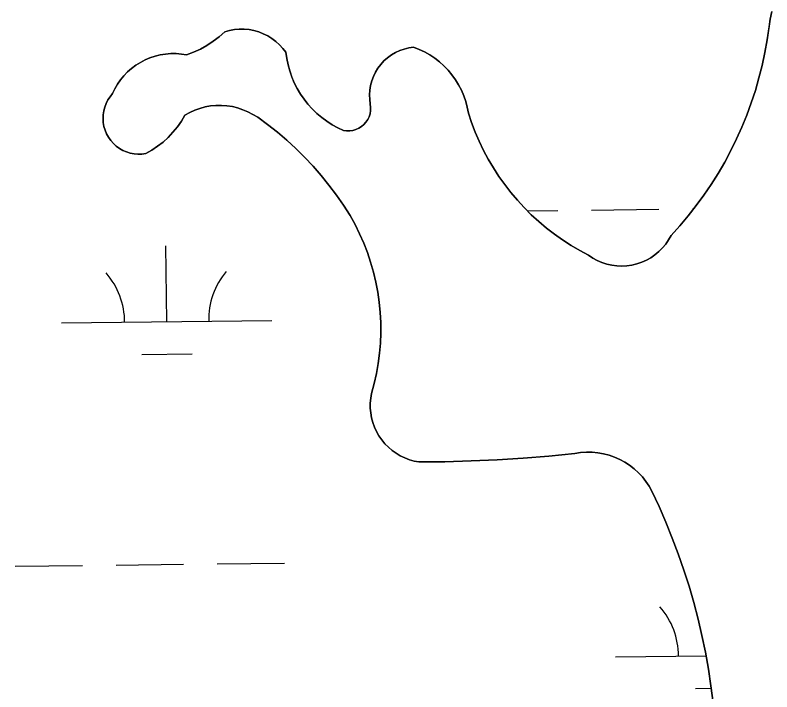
# Model space of a CAD drawing. Extents: x 3684037 to 3722149, y 433263 to 459021.
# Drawn here: x 3713006.1 to 3713365.8, y 449878.8 to 450200.6 of the extents above; entities that cross this region are included whole.
import ezdxf

# ---------------------------------------------------------------- set-up
doc = ezdxf.new("R2010")
doc.units = 0
doc.layers.add('V-TOPO-SHOR', color=7, linetype='Continuous')
doc.layers.add('V-WETL-SWMP', color=7, linetype='Continuous')

msp = doc.modelspace()

# ---------------------------------------------------------------- linework, layer by layer
at = {"layer": 'V-TOPO-SHOR'}
for points in [[(3713322.08, 450100.42), (3713326.07, 450105.15), (3713329.9, 450110.01), (3713333.55, 450115.01), (3713337.02, 450120.12), (3713340.31, 450125.36), (3713343.42, 450130.71), (3713346.34, 450136.17), (3713349.07, 450141.72), (3713351.6, 450147.37), (3713353.93, 450153.1), (3713356.07, 450158.91), (3713357.99, 450164.79), (3713359.71, 450170.73), (3713361.23, 450176.73), (3713362.53, 450182.78), (3713363.62, 450188.87), (3713364.49, 450195), (3713365.06, 450198.66), (3713365.84, 450202.29)], [(3713139.51, 450137.17), (3713135.19, 450141.15), (3713130.73, 450144.97), (3713126.13, 450148.62), (3713121.4, 450152.1), (3713119.01, 450153.36), (3713116.73, 450154.6), (3713114.34, 450155.65), (3713111.87, 450156.48), (3713109.34, 450157.11), (3713106.77, 450157.52), (3713104.17, 450157.71), (3713101.56, 450157.67), (3713098.97, 450157.42), (3713096.41, 450156.95), (3713093.89, 450156.26), (3713091.45, 450155.37), (3713089.08, 450154.27), (3713086.83, 450152.97), (3713085.12, 450150.14), (3713083.22, 450147.44), (3713081.12, 450144.89), (3713078.85, 450142.5), (3713076.4, 450140.28), (3713073.8, 450138.25), (3713071.06, 450136.41), (3713068.19, 450134.78), (3713066.34, 450134.53), (3713064.48, 450134.49), (3713062.62, 450134.65), (3713060.79, 450135.01), (3713059.01, 450135.57), (3713057.3, 450136.32), (3713055.68, 450137.24), (3713054.18, 450138.34), (3713052.8, 450139.6), (3713051.56, 450140.99), (3713050.48, 450142.51), (3713049.58, 450144.14), (3713048.85, 450145.86), (3713048.32, 450147.65), (3713047.98, 450149.48), (3713047.85, 450151.35), (3713047.92, 450153.21), (3713048.18, 450155.05), (3713048.65, 450156.86), (3713049.31, 450158.6), (3713050.16, 450160.26), (3713051.18, 450161.83), (3713052.36, 450163.27), (3713053.46, 450165.55), (3713054.73, 450167.73), (3713056.18, 450169.81), (3713057.79, 450171.76), (3713059.55, 450173.58), (3713061.45, 450175.26), (3713063.48, 450176.77), (3713065.62, 450178.12), (3713067.86, 450179.29), (3713070.19, 450180.28), (3713072.59, 450181.08), (3713075.05, 450181.69), (3713077.54, 450182.1), (3713080.07, 450182.3), (3713082.6, 450182.31), (3713085.12, 450182.11), (3713087.62, 450181.71), (3713090.95, 450182.96), (3713094.18, 450184.46), (3713097.29, 450186.2), (3713100.26, 450188.16), (3713103.08, 450190.34), (3713105.72, 450192.72), (3713107.98, 450193.34), (3713110.29, 450193.76), (3713112.63, 450193.96), (3713114.98, 450193.95), (3713117.32, 450193.72), (3713119.62, 450193.28), (3713121.88, 450192.64), (3713124.07, 450191.79), (3713126.17, 450190.74), (3713128.17, 450189.51), (3713130.04, 450188.1), (3713131.79, 450186.53), (3713133.38, 450184.8), (3713134.8, 450182.94), (3713135.21, 450179.94), (3713135.82, 450176.97), (3713136.62, 450174.05), (3713137.61, 450171.19), (3713138.8, 450168.41), (3713140.16, 450165.71), (3713141.71, 450163.1)], [(3713141.71, 450163.1), (3713143.42, 450160.61), (3713145.3, 450158.23), (3713147.33, 450155.99), (3713149.51, 450153.89), (3713151.82, 450151.93), (3713154.25, 450150.14), (3713156.81, 450148.5), (3713159.46, 450147.05), (3713162.21, 450145.77), (3713163.69, 450145.58), (3713165.18, 450145.59), (3713166.66, 450145.81), (3713168.1, 450146.23), (3713169.46, 450146.85), (3713170.72, 450147.64), (3713171.86, 450148.61), (3713172.85, 450149.73), (3713173.69, 450150.97), (3713174.33, 450152.32), (3713174.79, 450153.74), (3713175.05, 450155.22), (3713175.09, 450156.71), (3713174.93, 450158.2), (3713174.63, 450160.43), (3713174.54, 450162.68), (3713174.68, 450164.93), (3713175.04, 450167.16), (3713175.61, 450169.34), (3713176.39, 450171.45), (3713177.37, 450173.48), (3713178.55, 450175.4), (3713179.91, 450177.19), (3713181.44, 450178.85), (3713183.12, 450180.35), (3713184.94, 450181.67), (3713186.88, 450182.82), (3713188.93, 450183.76), (3713191.05, 450184.51), (3713193.24, 450185.04), (3713195.47, 450185.35), (3713198.13, 450184.31), (3713200.71, 450183.09), (3713203.19, 450181.68), (3713205.57, 450180.1), (3713207.82, 450178.35), (3713209.95, 450176.44), (3713211.93, 450174.39), (3713213.76, 450172.2), (3713215.42, 450169.88), (3713216.92, 450167.45), (3713218.24, 450164.91), (3713219.37, 450162.29), (3713220.31, 450159.6), (3713221.06, 450156.84), (3713221.6, 450154.04), (3713223.11, 450149.5), (3713224.81, 450145.03), (3713226.7, 450140.63), (3713228.77, 450136.31), (3713231.03, 450132.09), (3713233.46, 450127.97), (3713236.06, 450123.95), (3713238.83, 450120.04), (3713241.76, 450116.26), (3713244.85, 450112.6), (3713248.09, 450109.08), (3713251.48, 450105.7), (3713255, 450102.46), (3713258.66, 450099.38), (3713262.45, 450096.45), (3713266.36, 450093.69), (3713270.38, 450091.09), (3713274.51, 450088.67), (3713278.73, 450086.42), (3713280.74, 450085.08), (3713282.86, 450083.93), (3713285.08, 450082.98), (3713287.38, 450082.23), (3713289.73, 450081.7), (3713292.13, 450081.39), (3713294.54, 450081.29), (3713296.95, 450081.42), (3713299.34, 450081.77), (3713301.68, 450082.33), (3713303.97, 450083.11), (3713306.18, 450084.09), (3713308.28, 450085.27), (3713310.27, 450086.63), (3713312.13, 450088.18), (3713313.83, 450089.88), (3713315.38, 450091.74), (3713316.75, 450093.73), (3713317.93, 450095.83), (3713322.08, 450100.42)], [(3713337.91, 449873.62), (3713336.89, 449881.65), (3713335.67, 449889.65), (3713334.23, 449897.61), (3713332.6, 449905.54), (3713330.76, 449913.42), (3713328.71, 449921.25), (3713326.46, 449929.02), (3713324.02, 449936.73), (3713321.37, 449944.38), (3713318.52, 449951.96), (3713315.48, 449959.46), (3713312.25, 449966.88), (3713308.83, 449974.21), (3713307.5, 449976.6), (3713305.98, 449978.88), (3713304.28, 449981.02), (3713302.41, 449983.02), (3713300.39, 449984.86), (3713298.23, 449986.54), (3713295.94, 449988.03), (3713293.53, 449989.33), (3713291.03, 449990.44), (3713288.44, 449991.34), (3713285.79, 449992.02), (3713283.1, 449992.49), (3713280.38, 449992.74), (3713277.64, 449992.77), (3713274.91, 449992.58), (3713272.21, 449992.17), (3713259.88, 449990.94), (3713247.54, 449989.94), (3713235.18, 449989.15), (3713222.81, 449988.59), (3713210.43, 449988.24), (3713198.04, 449988.12), (3713195.74, 449988.56), (3713193.49, 449989.2), (3713191.31, 449990.03), (3713189.2, 449991.04), (3713187.19, 449992.23), (3713185.29, 449993.6), (3713183.51, 449995.11), (3713181.87, 449996.78), (3713180.38, 449998.59), (3713179.05, 450000.51), (3713177.89, 450002.54), (3713176.92, 450004.67), (3713176.12, 450006.87), (3713175.52, 450009.13), (3713175.12, 450011.43), (3713174.92, 450013.76), (3713174.92, 450016.1), (3713175.12, 450018.43), (3713175.52, 450020.73), (3713176.8, 450025.43), (3713177.85, 450030.18), (3713178.7, 450034.97), (3713179.32, 450039.8), (3713179.73, 450044.65), (3713179.92, 450049.51), (3713179.88, 450054.37), (3713179.63, 450059.23), (3713179.16, 450064.08), (3713178.46, 450068.89), (3713177.55, 450073.67), (3713176.43, 450078.41), (3713175.09, 450083.08), (3713173.54, 450087.7), (3713171.79, 450092.23), (3713169.83, 450096.69), (3713167.67, 450101.05), (3713165.31, 450105.31), (3713162.14, 450110.25), (3713158.78, 450115.07), (3713155.26, 450119.77), (3713151.56, 450124.33), (3713147.7, 450128.76), (3713143.69, 450133.04), (3713139.51, 450137.17)]]:
    msp.add_lwpolyline(points, dxfattribs=at)
at = {"layer": 'V-WETL-SWMP'}
for p, q in [((3713249.59, 450107.58), (3713264.12, 450107.75)), ((3713280.12, 450107.94), (3713312.12, 450108.31)), ((3713328.12, 450108.5), (3713328.71, 450108.5)), ((3713078.13, 450054.84), (3713077.71, 450090.84)), ((3713028.14, 450054.26), (3713128.13, 450055.42)), ((3713066.31, 450039.27), (3713090.31, 450039.55)), ((3713006.07, 449938.56), (3713038.07, 449938.94)), ((3713054.07, 449939.12), (3713086.07, 449939.5)), ((3713102.07, 449939.68), (3713134.06, 449940.05)), ((3713291.44, 449895.45), (3713334.53, 449895.95)), ((3713329.61, 449880.46), (3713337.03, 449880.55))]:
    msp.add_line(p, q, dxfattribs=at)
for points in [[(3713365.84, 450202.29), (3713365.06, 450198.66), (3713363.62, 450188.87), (3713362.53, 450182.78), (3713361.23, 450176.73), (3713359.71, 450170.73), (3713357.99, 450164.79), (3713356.07, 450158.91), (3713353.93, 450153.1), (3713351.6, 450147.37), (3713349.07, 450141.72), (3713346.34, 450136.17), (3713343.42, 450130.71), (3713340.31, 450125.36), (3713337.02, 450120.13), (3713333.55, 450115.01), (3713329.9, 450110.01), (3713326.07, 450105.15), (3713322.08, 450100.42), (3713317.93, 450095.83), (3713316.75, 450093.73), (3713315.38, 450091.74), (3713313.83, 450089.88), (3713312.13, 450088.18), (3713310.27, 450086.63), (3713308.28, 450085.27), (3713306.18, 450084.09), (3713303.97, 450083.11), (3713301.68, 450082.33), (3713299.34, 450081.77), (3713296.95, 450081.42), (3713294.54, 450081.29), (3713292.12, 450081.39), (3713289.73, 450081.7), (3713287.38, 450082.23), (3713285.08, 450082.98), (3713282.86, 450083.93), (3713280.74, 450085.08), (3713278.73, 450086.42), (3713274.51, 450088.67), (3713270.38, 450091.09), (3713266.36, 450093.69), (3713262.45, 450096.45), (3713258.66, 450099.38), (3713255, 450102.46), (3713251.48, 450105.7), (3713248.09, 450109.08)], [(3713141.71, 450163.1), (3713140.17, 450165.71), (3713138.8, 450168.41), (3713137.61, 450171.2), (3713136.62, 450174.05), (3713135.82, 450176.97), (3713135.21, 450179.94), (3713134.8, 450182.94), (3713133.38, 450184.8), (3713131.79, 450186.53), (3713130.04, 450188.1), (3713128.17, 450189.51), (3713126.17, 450190.74), (3713124.07, 450191.79), (3713121.88, 450192.64), (3713119.62, 450193.28), (3713117.32, 450193.72), (3713114.98, 450193.95), (3713112.63, 450193.96), (3713110.29, 450193.76), (3713107.98, 450193.34), (3713105.72, 450192.72), (3713103.08, 450190.34), (3713100.26, 450188.16), (3713097.29, 450186.2), (3713094.18, 450184.46), (3713090.95, 450182.96), (3713087.62, 450181.71), (3713085.12, 450182.11), (3713082.6, 450182.31), (3713080.07, 450182.3), (3713077.54, 450182.1), (3713075.05, 450181.69), (3713072.59, 450181.08), (3713070.19, 450180.28), (3713067.86, 450179.29), (3713065.62, 450178.12), (3713063.47, 450176.77), (3713061.45, 450175.26), (3713059.55, 450173.58), (3713057.79, 450171.76), (3713056.18, 450169.81), (3713054.73, 450167.73), (3713053.46, 450165.55), (3713052.36, 450163.27), (3713051.18, 450161.83), (3713050.16, 450160.27), (3713049.31, 450158.6), (3713048.65, 450156.86), (3713048.18, 450155.05), (3713047.92, 450153.21), (3713047.85, 450151.35), (3713047.98, 450149.48), (3713048.32, 450147.65), (3713048.85, 450145.86), (3713049.58, 450144.15), (3713050.48, 450142.52), (3713051.56, 450140.99), (3713052.8, 450139.6), (3713054.18, 450138.34), (3713055.68, 450137.24), (3713057.3, 450136.32), (3713059.01, 450135.57), (3713060.79, 450135.01), (3713062.62, 450134.65), (3713064.48, 450134.49), (3713066.34, 450134.53), (3713068.19, 450134.78), (3713071.06, 450136.41), (3713073.8, 450138.25), (3713076.4, 450140.28), (3713078.85, 450142.5), (3713081.12, 450144.89), (3713083.22, 450147.44), (3713085.12, 450150.14), (3713086.83, 450152.97), (3713089.08, 450154.27), (3713091.45, 450155.37), (3713093.89, 450156.27), (3713096.41, 450156.95), (3713098.97, 450157.42), (3713101.56, 450157.67), (3713104.17, 450157.71), (3713106.77, 450157.52), (3713109.34, 450157.11), (3713111.87, 450156.48), (3713114.34, 450155.65), (3713116.72, 450154.6), (3713121.4, 450152.1), (3713126.13, 450148.62), (3713130.73, 450144.97), (3713135.19, 450141.15), (3713139.51, 450137.17), (3713143.69, 450133.04), (3713147.7, 450128.76), (3713151.56, 450124.33), (3713155.26, 450119.77), (3713158.79, 450115.07), (3713162.14, 450110.25), (3713165.31, 450105.31), (3713167.67, 450101.05)], [(3713248.09, 450109.08), (3713244.85, 450112.6), (3713241.76, 450116.26), (3713238.83, 450120.04), (3713236.06, 450123.95), (3713233.46, 450127.97), (3713231.02, 450132.09), (3713228.77, 450136.31), (3713226.7, 450140.63), (3713224.81, 450145.03), (3713223.11, 450149.5), (3713221.6, 450154.04), (3713221.06, 450156.84), (3713220.31, 450159.6), (3713219.37, 450162.29), (3713218.24, 450164.91), (3713216.92, 450167.45), (3713215.42, 450169.88), (3713213.76, 450172.2), (3713211.93, 450174.39), (3713209.95, 450176.44), (3713207.82, 450178.35), (3713205.57, 450180.1), (3713203.19, 450181.68), (3713200.71, 450183.09), (3713198.13, 450184.31), (3713195.47, 450185.35), (3713193.24, 450185.04), (3713191.05, 450184.51), (3713188.93, 450183.76), (3713186.88, 450182.82), (3713184.94, 450181.67), (3713183.12, 450180.35), (3713181.44, 450178.85), (3713179.91, 450177.19), (3713178.55, 450175.4), (3713177.37, 450173.48), (3713176.39, 450171.45), (3713175.61, 450169.34), (3713175.04, 450167.16), (3713174.68, 450164.93), (3713174.54, 450162.68), (3713174.63, 450160.43), (3713175.09, 450156.71), (3713175.04, 450155.22), (3713174.79, 450153.74), (3713174.33, 450152.32), (3713173.69, 450150.97), (3713172.85, 450149.73), (3713171.86, 450148.61), (3713170.72, 450147.65), (3713169.46, 450146.85), (3713168.1, 450146.23), (3713166.66, 450145.81), (3713165.18, 450145.59), (3713163.69, 450145.58), (3713162.21, 450145.77), (3713159.46, 450147.05), (3713156.81, 450148.51), (3713154.25, 450150.14), (3713151.82, 450151.93), (3713149.51, 450153.89), (3713147.33, 450155.99), (3713145.3, 450158.23), (3713143.42, 450160.61), (3713141.71, 450163.1)], [(3713167.67, 450101.05), (3713169.83, 450096.69), (3713171.79, 450092.23), (3713173.54, 450087.7), (3713175.09, 450083.08), (3713176.43, 450078.41), (3713177.55, 450073.67), (3713178.46, 450068.89), (3713179.16, 450064.08), (3713179.63, 450059.23), (3713179.88, 450054.37), (3713179.92, 450049.51), (3713179.73, 450044.65), (3713179.32, 450039.8), (3713178.7, 450034.97), (3713177.85, 450030.18), (3713176.8, 450025.43), (3713175.52, 450020.73), (3713175.12, 450018.43), (3713174.92, 450016.1), (3713174.92, 450013.76), (3713175.12, 450011.43), (3713175.52, 450009.13), (3713176.12, 450006.87), (3713176.92, 450004.67), (3713177.89, 450002.54), (3713179.05, 450000.51), (3713180.38, 449998.59), (3713181.87, 449996.78), (3713183.51, 449995.12), (3713185.29, 449993.6), (3713187.19, 449992.23), (3713189.2, 449991.04), (3713191.31, 449990.03), (3713193.49, 449989.2), (3713195.74, 449988.56), (3713198.04, 449988.12), (3713210.43, 449988.24), (3713222.81, 449988.59), (3713235.18, 449989.15), (3713247.54, 449989.94), (3713259.88, 449990.94), (3713272.21, 449992.17), (3713274.91, 449992.58), (3713277.64, 449992.77), (3713280.38, 449992.74), (3713283.1, 449992.49), (3713285.8, 449992.02), (3713288.44, 449991.34), (3713291.03, 449990.44), (3713293.53, 449989.33), (3713295.94, 449988.03), (3713298.23, 449986.54), (3713300.39, 449984.86), (3713302.41, 449983.02), (3713304.28, 449981.02), (3713305.98, 449978.87), (3713307.5, 449976.6), (3713308.83, 449974.21), (3713312.25, 449966.88), (3713315.48, 449959.46), (3713318.52, 449951.96), (3713321.37, 449944.38), (3713324.02, 449936.73), (3713326.46, 449929.02), (3713328.71, 449921.25), (3713330.76, 449913.42), (3713332.6, 449905.54), (3713334.23, 449897.61), (3713335.67, 449889.65), (3713336.89, 449881.65), (3713337.91, 449873.62)]]:
    msp.add_lwpolyline(points, dxfattribs=at)
for centre, start, end in [((3713133.37, 450055.96), 139.8949, 181.4385), ((3713022.89, 450054.67), 359.8949, 41.4385), ((3713286.19, 449895.87), 359.8949, 41.4385)]:
    msp.add_arc(centre, 35.25, start, end, dxfattribs=at)

doc.saveas('drawing.dxf')
